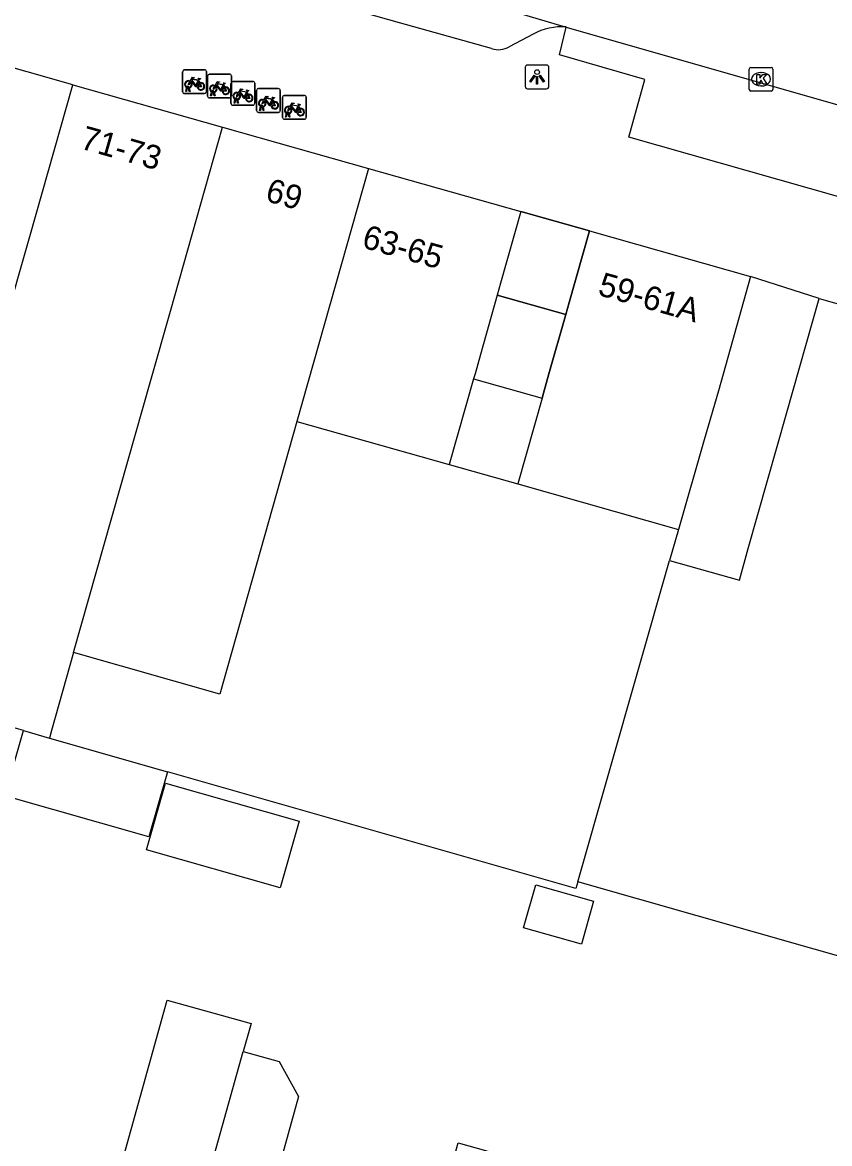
# Model space of a CAD drawing. Extents: x 158087 to 159494, y 382905 to 383981.
# Drawn here: x 158756.82 to 158790.81, y 383259.48 to 383306.71 of the extents above; entities that cross this region are included whole.
import ezdxf

# ---------------------------------------------------------------- set-up
doc = ezdxf.new("R2010")
doc.units = 0
for name, color, linetype in [('IMGEO_Fietsenrek', 7, 'Continuous'), ('IMGEO_Kolk', 7, 'Continuous'), ('IMGEO_Lichtpunt', 7, 'Continuous'), ('IMGEO_Pand', 7, 'Continuous'), ('IMGEO_Pand_nummerreeks', 7, 'Continuous'), ('IMGEO_Pand_overbouw', 7, 'Continuous'), ('IMGEO_Rijbaan_lokaal_gesloten', 7, 'Continuous'), ('IMGEO_Voetpad_open', 7, 'Continuous')]:
    doc.layers.add(name, color=color, linetype=linetype)

msp = doc.modelspace()

# ---------------------------------------------------------------- linework, layer by layer
at = {"layer": 'IMGEO_Fietsenrek'}
for p, q in [((158763.565, 383303.793), (158763.565, 383304.634)), ((158763.565, 383304.634), (158763.565, 383303.793)), ((158763.64, 383304.718), (158764.481, 383304.718)), ((158764.481, 383304.718), (158763.64, 383304.718)), ((158764.565, 383304.643), (158764.565, 383303.802)), ((158764.565, 383303.802), (158764.565, 383304.643)), ((158764.252, 383304.267), (158764.288, 383304.172)), ((158764.616, 383303.607), (158764.616, 383304.448)), ((158764.616, 383304.448), (158764.616, 383303.607)), ((158764.691, 383304.532), (158765.532, 383304.532)), ((158765.532, 383304.532), (158764.691, 383304.532)), ((158765.601, 383303.299), (158765.601, 383304.14)), ((158765.601, 383304.14), (158765.601, 383303.299)), ((158765.616, 383304.457), (158765.616, 383303.616)), ((158765.616, 383303.616), (158765.616, 383304.457)), ((158765.676, 383304.224), (158766.517, 383304.224)), ((158766.517, 383304.224), (158765.676, 383304.224)), ((158766.601, 383304.149), (158766.601, 383303.308)), ((158766.601, 383303.308), (158766.601, 383304.149)), ((158764.49, 383303.718), (158763.649, 383303.718)), ((158763.649, 383303.718), (158764.49, 383303.718)), ((158763.692, 383303.802), (158763.731, 383303.962)), ((158763.726, 383303.802), (158763.692, 383303.802)), ((158763.761, 383303.95), (158763.726, 383303.802)), ((158763.803, 383303.974), (158763.802, 383303.978)), ((158763.844, 383303.802), (158763.81, 383303.944)), ((158763.834, 383303.985), (158763.835, 383303.978)), ((158763.842, 383303.948), (158763.877, 383303.802)), ((158763.877, 383303.802), (158763.844, 383303.802)), ((158764.743, 383303.616), (158764.782, 383303.776)), ((158764.812, 383303.764), (158764.777, 383303.616)), ((158764.854, 383303.788), (158764.853, 383303.792)), ((158764.895, 383303.616), (158764.861, 383303.758)), ((158764.885, 383303.799), (158764.886, 383303.792)), ((158764.893, 383303.762), (158764.928, 383303.616)), ((158765.303, 383304.081), (158765.339, 383303.986)), ((158766.288, 383303.773), (158766.324, 383303.678)), ((158766.678, 383302.997), (158766.678, 383303.838)), ((158766.678, 383303.838), (158766.678, 383302.997)), ((158766.753, 383303.922), (158767.594, 383303.922)), ((158767.594, 383303.922), (158766.753, 383303.922)), ((158767.678, 383303.847), (158767.678, 383303.006)), ((158767.678, 383303.006), (158767.678, 383303.847)), ((158765.541, 383303.532), (158764.7, 383303.532)), ((158764.7, 383303.532), (158765.541, 383303.532)), ((158764.777, 383303.616), (158764.743, 383303.616)), ((158764.928, 383303.616), (158764.895, 383303.616)), ((158766.526, 383303.224), (158765.685, 383303.224)), ((158765.685, 383303.224), (158766.526, 383303.224)), ((158765.728, 383303.308), (158765.767, 383303.468)), ((158765.762, 383303.308), (158765.728, 383303.308)), ((158765.797, 383303.456), (158765.762, 383303.308)), ((158765.839, 383303.48), (158765.838, 383303.484)), ((158765.88, 383303.308), (158765.846, 383303.45)), ((158765.87, 383303.491), (158765.871, 383303.484)), ((158765.878, 383303.454), (158765.913, 383303.308)), ((158765.913, 383303.308), (158765.88, 383303.308)), ((158766.916, 383303.178), (158766.915, 383303.182)), ((158766.947, 383303.189), (158766.948, 383303.182)), ((158767.365, 383303.471), (158767.401, 383303.376)), ((158767.77, 383302.709), (158767.77, 383303.55)), ((158767.77, 383303.55), (158767.77, 383302.709)), ((158767.845, 383303.634), (158768.686, 383303.634)), ((158768.686, 383303.634), (158767.845, 383303.634)), ((158768.457, 383303.183), (158768.493, 383303.088)), ((158768.77, 383303.559), (158768.77, 383302.718)), ((158768.77, 383302.718), (158768.77, 383303.559)), ((158767.603, 383302.922), (158766.762, 383302.922)), ((158766.762, 383302.922), (158767.603, 383302.922)), ((158766.805, 383303.006), (158766.844, 383303.166)), ((158766.839, 383303.006), (158766.805, 383303.006)), ((158766.874, 383303.154), (158766.839, 383303.006)), ((158766.957, 383303.006), (158766.923, 383303.148)), ((158766.955, 383303.152), (158766.99, 383303.006)), ((158766.99, 383303.006), (158766.957, 383303.006)), ((158767.897, 383302.718), (158767.936, 383302.878)), ((158767.931, 383302.718), (158767.897, 383302.718)), ((158767.966, 383302.866), (158767.931, 383302.718)), ((158768.008, 383302.89), (158768.007, 383302.894)), ((158768.049, 383302.718), (158768.015, 383302.86)), ((158768.039, 383302.901), (158768.04, 383302.894)), ((158768.047, 383302.864), (158768.082, 383302.718)), ((158768.082, 383302.718), (158768.049, 383302.718)), ((158768.695, 383302.634), (158767.854, 383302.634)), ((158767.854, 383302.634), (158768.695, 383302.634))]:
    msp.add_line(p, q, dxfattribs=at)
for points in [[(158763.899, 383304.192), (158763.847, 383304.102), (158763.807, 383304.077), (158763.808, 383304.124), (158763.863, 383304.218)], [(158763.878, 383304.244), (158763.973, 383304.408), (158764.059, 383304.394), (158764.061, 383304.385), (158764.005, 383304.374), (158763.978, 383304.329), (158764.234, 383304.288)], [(158764.174, 383304), (158764.124, 383304), (158763.933, 383304.251), (158763.914, 383304.219)], [(158764.221, 383304.263), (158763.964, 383304.304), (158763.947, 383304.275), (158764.114, 383304.055), (158764.221, 383304.263)], [(158764.269, 383304.165), (158764.239, 383304.242), (158764.13, 383304.024), (158764.173, 383304.024)], [(158764.203, 383304.024), (158764.323, 383304.023), (158764.279, 383304.137)], [(158764.299, 383304.144), (158764.354, 383303.999), (158764.204, 383303.999)], [(158764.234, 383304.288), (158764.259, 383304.337), (158764.253, 383304.341), (158764.23, 383304.345), (158764.218, 383304.352), (158764.217, 383304.355), (158764.219, 383304.36), (158764.314, 383304.345), (158764.316, 383304.335), (158764.306, 383304.322), (158764.294, 383304.316), (158764.28, 383304.322), (158764.252, 383304.267)], [(158764.929, 383304.058), (158765.024, 383304.222), (158765.11, 383304.208), (158765.112, 383304.199), (158765.056, 383304.188), (158765.029, 383304.143), (158765.285, 383304.102)], [(158765.285, 383304.102), (158765.31, 383304.151), (158765.304, 383304.155), (158765.281, 383304.159), (158765.269, 383304.166), (158765.268, 383304.169), (158765.27, 383304.174), (158765.365, 383304.159), (158765.367, 383304.149), (158765.357, 383304.136), (158765.345, 383304.13), (158765.331, 383304.136), (158765.303, 383304.081)], [(158764.95, 383304.006), (158764.898, 383303.916), (158764.858, 383303.891), (158764.859, 383303.938), (158764.914, 383304.032)], [(158765.225, 383303.814), (158765.175, 383303.814), (158764.984, 383304.065), (158764.965, 383304.033)], [(158765.272, 383304.077), (158765.015, 383304.118), (158764.998, 383304.089), (158765.165, 383303.869), (158765.272, 383304.077)], [(158765.32, 383303.979), (158765.29, 383304.056), (158765.181, 383303.838), (158765.224, 383303.838)], [(158765.254, 383303.838), (158765.374, 383303.837), (158765.33, 383303.951)], [(158765.35, 383303.958), (158765.405, 383303.813), (158765.255, 383303.813)], [(158765.935, 383303.698), (158765.883, 383303.608), (158765.843, 383303.583), (158765.844, 383303.63), (158765.899, 383303.724)], [(158765.914, 383303.75), (158766.009, 383303.914), (158766.095, 383303.9), (158766.097, 383303.891), (158766.041, 383303.88), (158766.014, 383303.835), (158766.27, 383303.794)], [(158766.21, 383303.506), (158766.16, 383303.506), (158765.969, 383303.757), (158765.95, 383303.725)], [(158766.257, 383303.769), (158766, 383303.81), (158765.983, 383303.781), (158766.15, 383303.561), (158766.257, 383303.769)], [(158766.305, 383303.671), (158766.275, 383303.748), (158766.166, 383303.53), (158766.209, 383303.53)], [(158766.335, 383303.65), (158766.39, 383303.505), (158766.24, 383303.505)], [(158766.27, 383303.794), (158766.295, 383303.843), (158766.289, 383303.847), (158766.266, 383303.851), (158766.254, 383303.858), (158766.253, 383303.861), (158766.255, 383303.866), (158766.35, 383303.851), (158766.352, 383303.841), (158766.342, 383303.828), (158766.33, 383303.822), (158766.316, 383303.828), (158766.288, 383303.773)], [(158766.239, 383303.53), (158766.359, 383303.529), (158766.315, 383303.643)], [(158767.012, 383303.396), (158766.96, 383303.306), (158766.92, 383303.281), (158766.921, 383303.328), (158766.976, 383303.422)], [(158766.991, 383303.448), (158767.086, 383303.612), (158767.172, 383303.598), (158767.174, 383303.589), (158767.118, 383303.578), (158767.091, 383303.533), (158767.347, 383303.492)], [(158767.287, 383303.204), (158767.237, 383303.204), (158767.046, 383303.455), (158767.027, 383303.423)], [(158767.334, 383303.467), (158767.077, 383303.508), (158767.06, 383303.479), (158767.227, 383303.259), (158767.334, 383303.467)], [(158767.382, 383303.369), (158767.352, 383303.446), (158767.243, 383303.228), (158767.286, 383303.228)], [(158767.316, 383303.228), (158767.436, 383303.227), (158767.392, 383303.341)], [(158767.412, 383303.348), (158767.467, 383303.203), (158767.317, 383303.203)], [(158767.347, 383303.492), (158767.372, 383303.541), (158767.366, 383303.545), (158767.343, 383303.549), (158767.331, 383303.556), (158767.33, 383303.559), (158767.332, 383303.564), (158767.427, 383303.549), (158767.429, 383303.539), (158767.419, 383303.526), (158767.407, 383303.52), (158767.393, 383303.526), (158767.365, 383303.471)], [(158768.083, 383303.16), (158768.178, 383303.324), (158768.264, 383303.31), (158768.266, 383303.301), (158768.21, 383303.29), (158768.183, 383303.245), (158768.439, 383303.204)], [(158768.426, 383303.179), (158768.169, 383303.22), (158768.152, 383303.191), (158768.319, 383302.971), (158768.426, 383303.179)], [(158768.439, 383303.204), (158768.464, 383303.253), (158768.458, 383303.257), (158768.435, 383303.261), (158768.423, 383303.268), (158768.422, 383303.271), (158768.424, 383303.276), (158768.519, 383303.261), (158768.521, 383303.251), (158768.511, 383303.238), (158768.499, 383303.232), (158768.485, 383303.238), (158768.457, 383303.183)], [(158768.104, 383303.108), (158768.052, 383303.018), (158768.012, 383302.993), (158768.013, 383303.04), (158768.068, 383303.134)], [(158768.379, 383302.916), (158768.329, 383302.916), (158768.138, 383303.167), (158768.119, 383303.135)], [(158768.474, 383303.081), (158768.444, 383303.158), (158768.335, 383302.94), (158768.378, 383302.94)], [(158768.408, 383302.94), (158768.528, 383302.939), (158768.484, 383303.053)], [(158768.504, 383303.06), (158768.559, 383302.915), (158768.409, 383302.915)]]:
    msp.add_lwpolyline(points, dxfattribs=at)
for centre, radius, start, end in [((158763.643, 383304.64), 0.0779, 92.4484, 184.2845), ((158763.643, 383304.64), 0.0779, 92.4484, 184.2845), ((158764.487, 383304.64), 0.0779, 2.4484, 94.2845), ((158764.487, 383304.64), 0.0779, 2.4484, 94.2845), ((158763.805, 383304.103), 0.159, 62.6766, 242.1369), ((158763.805, 383304.103), 0.129, 63.3192, 238.903), ((158763.805, 383304.103), 0.129, 283.6043, 43.4302), ((158763.805, 383304.103), 0.159, 283.5766, 46.6042), ((158764.332, 383304.019), 0.159, 113.3408, 178.3217), ((158764.332, 383304.019), 0.159, 187.0065, 105.7708), ((158764.332, 383304.019), 0.129, 113.923, 177.9556), ((158764.332, 383304.019), 0.129, 188.6715, 104.5883), ((158764.694, 383304.454), 0.0779, 92.4484, 184.2845), ((158764.694, 383304.454), 0.0779, 92.4484, 184.2845), ((158765.538, 383304.454), 0.0779, 2.4484, 94.2845), ((158765.538, 383304.454), 0.0779, 2.4484, 94.2845), ((158765.679, 383304.146), 0.0779, 92.4484, 184.2845), ((158765.679, 383304.146), 0.0779, 92.4484, 184.2845), ((158766.523, 383304.146), 0.0779, 2.4484, 94.2845), ((158766.523, 383304.146), 0.0779, 2.4484, 94.2845), ((158763.643, 383303.796), 0.0779, 182.4484, 274.2845), ((158763.643, 383303.796), 0.0779, 182.4484, 274.2845), ((158763.785, 383303.974), 0.0499, 12.8025, 158.6934), ((158763.805, 383304.103), 0.159, 253.9967, 271.7867), ((158763.785, 383303.974), 0.0174, 12.8025, 163.4502), ((158763.805, 383304.103), 0.129, 253.415, 269.0204), ((158764.487, 383303.796), 0.0779, 272.4484, 4.2845), ((158764.487, 383303.796), 0.0779, 272.4484, 4.2845), ((158764.856, 383303.917), 0.159, 62.6766, 242.1369), ((158764.856, 383303.917), 0.129, 63.3192, 238.903), ((158764.836, 383303.788), 0.0499, 12.8025, 158.6934), ((158764.856, 383303.917), 0.159, 253.9967, 271.7867), ((158764.836, 383303.788), 0.0174, 12.8025, 163.4502), ((158764.856, 383303.917), 0.129, 253.415, 269.0204), ((158764.856, 383303.917), 0.129, 283.6043, 43.4302), ((158764.856, 383303.917), 0.159, 283.5766, 46.6042), ((158765.383, 383303.833), 0.159, 113.3408, 178.3217), ((158765.383, 383303.833), 0.159, 187.0065, 105.7708), ((158765.383, 383303.833), 0.129, 113.923, 177.9556), ((158765.383, 383303.833), 0.129, 188.6715, 104.5883), ((158765.841, 383303.609), 0.159, 62.6766, 242.1369), ((158765.841, 383303.609), 0.129, 63.3192, 238.903), ((158765.841, 383303.609), 0.129, 283.6043, 43.4302), ((158765.841, 383303.609), 0.159, 283.5766, 46.6042), ((158766.368, 383303.525), 0.159, 113.3408, 178.3217), ((158766.368, 383303.525), 0.159, 187.0065, 105.7708), ((158766.368, 383303.525), 0.129, 188.6715, 104.5883), ((158766.756, 383303.844), 0.0779, 92.4484, 184.2845), ((158766.756, 383303.844), 0.0779, 92.4484, 184.2845), ((158767.6, 383303.844), 0.0779, 2.4484, 94.2845), ((158767.6, 383303.844), 0.0779, 2.4484, 94.2845), ((158764.694, 383303.61), 0.0779, 182.4484, 274.2845), ((158764.694, 383303.61), 0.0779, 182.4484, 274.2845), ((158765.538, 383303.61), 0.0779, 272.4484, 4.2845), ((158765.538, 383303.61), 0.0779, 272.4484, 4.2845), ((158765.679, 383303.302), 0.0779, 182.4484, 274.2845), ((158765.679, 383303.302), 0.0779, 182.4484, 274.2845), ((158765.821, 383303.48), 0.0499, 12.8025, 158.6934), ((158765.841, 383303.609), 0.159, 253.9967, 271.7867), ((158765.821, 383303.48), 0.0174, 12.8025, 163.4502), ((158765.841, 383303.609), 0.129, 253.415, 269.0204), ((158766.368, 383303.525), 0.129, 113.923, 177.9556), ((158766.523, 383303.302), 0.0779, 272.4484, 4.2845), ((158766.523, 383303.302), 0.0779, 272.4484, 4.2845), ((158766.918, 383303.307), 0.159, 62.6766, 242.1369), ((158766.918, 383303.307), 0.129, 63.3192, 238.903), ((158766.898, 383303.178), 0.0499, 12.8025, 158.6934), ((158766.898, 383303.178), 0.0174, 12.8025, 163.4502), ((158766.918, 383303.307), 0.129, 253.415, 269.0204), ((158766.918, 383303.307), 0.129, 283.6043, 43.4302), ((158766.918, 383303.307), 0.159, 283.5766, 46.6042), ((158767.445, 383303.223), 0.159, 113.3408, 178.3217), ((158767.445, 383303.223), 0.159, 187.0065, 105.7708), ((158767.445, 383303.223), 0.129, 113.923, 177.9556), ((158767.445, 383303.223), 0.129, 188.6715, 104.5883), ((158767.848, 383303.556), 0.0779, 92.4484, 184.2845), ((158767.848, 383303.556), 0.0779, 92.4484, 184.2845), ((158768.01, 383303.019), 0.159, 62.6766, 242.1369), ((158768.692, 383303.556), 0.0779, 2.4484, 94.2845), ((158768.692, 383303.556), 0.0779, 2.4484, 94.2845), ((158766.756, 383303), 0.0779, 182.4484, 274.2845), ((158766.756, 383303), 0.0779, 182.4484, 274.2845), ((158766.918, 383303.307), 0.159, 253.9967, 271.7867), ((158767.6, 383303), 0.0779, 272.4484, 4.2845), ((158767.6, 383303), 0.0779, 272.4484, 4.2845), ((158767.848, 383302.712), 0.0779, 182.4484, 274.2845), ((158767.848, 383302.712), 0.0779, 182.4484, 274.2845), ((158768.01, 383303.019), 0.129, 63.3192, 238.903), ((158767.99, 383302.89), 0.0499, 12.8025, 158.6934), ((158768.01, 383303.019), 0.159, 253.9967, 271.7867), ((158767.99, 383302.89), 0.0174, 12.8025, 163.4502), ((158768.01, 383303.019), 0.129, 253.415, 269.0204), ((158768.01, 383303.019), 0.129, 283.6043, 43.4302), ((158768.01, 383303.019), 0.159, 283.5766, 46.6042), ((158768.537, 383302.935), 0.159, 113.3408, 178.3217), ((158768.537, 383302.935), 0.159, 187.0065, 105.7708), ((158768.537, 383302.935), 0.129, 113.923, 177.9556), ((158768.537, 383302.935), 0.129, 188.6715, 104.5883), ((158768.692, 383302.712), 0.0779, 272.4484, 4.2845), ((158768.692, 383302.712), 0.0779, 272.4484, 4.2845)]:
    msp.add_arc(centre, radius, start, end, dxfattribs=at)
at = {"layer": 'IMGEO_Kolk'}
for p, q in [((158787.427, 383303.892), (158787.427, 383304.744)), ((158787.502, 383304.818), (158788.354, 383304.818)), ((158787.915, 383304.598), (158787.94, 383304.598)), ((158788.428, 383304.744), (158788.428, 383303.892)), ((158788.354, 383303.818), (158787.502, 383303.818)), ((158787.938, 383304.038), (158787.913, 383304.038))]:
    msp.add_line(p, q, dxfattribs=at)
for points in [[(158787.427, 383303.892), (158787.427, 383304.744)], [(158787.502, 383304.818), (158788.354, 383304.818)], [(158788.428, 383304.744), (158788.428, 383303.892)], [(158787.748, 383304.518), (158787.871, 383304.518), (158787.871, 383304.367), (158788.001, 383304.518), (158788.165, 383304.518), (158788.019, 383304.367), (158788.172, 383304.118), (158788.02, 383304.118), (158787.935, 383304.282), (158787.871, 383304.215), (158787.871, 383304.118), (158787.748, 383304.118), (158787.748, 383304.518)], [(158788.354, 383303.818), (158787.502, 383303.818)]]:
    msp.add_lwpolyline(points, dxfattribs=at)
for centre, start, end in [((158787.504, 383304.742), 91.552, 178.448), ((158787.504, 383304.742), 91.552, 178.448), ((158788.352, 383304.742), 1.552, 88.448), ((158788.352, 383304.742), 1.552, 88.448), ((158787.504, 383303.894), 181.552, 268.448), ((158787.504, 383303.894), 181.552, 268.448), ((158788.352, 383303.894), 271.552, 358.448), ((158788.352, 383303.894), 271.552, 358.448)]:
    msp.add_arc(centre, 0.0765, start, end, dxfattribs=at)
for centre, major_axis, ratio, start_param, end_param in [((158787.914, 383304.318), (-0.387, 0.002), 0.722429, 4.712389, 7.853982), ((158787.939, 383304.318), (-0.39, 0.002), 0.717154, 1.570796, 4.712389)]:
    msp.add_ellipse(centre, major_axis=major_axis, ratio=ratio, start_param=start_param, end_param=end_param, dxfattribs=at)
at = {"layer": 'IMGEO_Lichtpunt'}
for p, q in [((158777.995, 383304.822), (158777.995, 383304.015)), ((158777.995, 383304.822), (158777.995, 383304.015)), ((158778.897, 383304.917), (158778.089, 383304.917)), ((158778.897, 383304.917), (158778.089, 383304.917)), ((158778.991, 383304.015), (158778.991, 383304.822)), ((158778.991, 383304.015), (158778.991, 383304.822)), ((158778.089, 383303.921), (158778.897, 383303.921)), ((158778.089, 383303.921), (158778.897, 383303.921))]:
    msp.add_line(p, q, dxfattribs=at)
for points in [[(158778.369, 383304.486), (158778.408, 383304.458), (158778.22, 383304.196), (158778.182, 383304.223), (158778.369, 383304.486)], [(158778.471, 383304.438), (158778.518, 383304.438), (158778.518, 383304.116), (158778.471, 383304.116), (158778.471, 383304.438)], [(158778.581, 383304.458), (158778.619, 383304.485), (158778.806, 383304.223), (158778.767, 383304.195), (158778.581, 383304.458)]]:
    msp.add_lwpolyline(points, dxfattribs=at)
msp.add_circle((158778.494, 383304.62), 0.0994, dxfattribs=at)
for centre, start, end in [((158778.089, 383304.822), 90, 180), ((158778.089, 383304.822), 90, 180), ((158778.897, 383304.822), 0, 90), ((158778.897, 383304.822), 0, 90), ((158778.089, 383304.015), 180, 270), ((158778.089, 383304.015), 180, 270), ((158778.897, 383304.015), 270, 0), ((158778.897, 383304.015), 270, 360)]:
    msp.add_arc(centre, 0.0946, start, end, dxfattribs=at)
at = {"layer": 'IMGEO_Pand'}
for points in [[(158758.936, 383304.084), (158753.051, 383305.749)], [(158751.64, 383278.365), (158751.727, 383278.671), (158752.016, 383279.689), (158756.328, 383294.885), (158756.815, 383296.607), (158757.123, 383297.693), (158758.936, 383304.084)], [(158758.936, 383304.084), (158765.24, 383302.3)], [(158758.97, 383280.162), (158762.22, 383291.637), (158763.046, 383294.553), (158765.24, 383302.3)], [(158765.24, 383302.3), (158771.394, 383300.559)], [(158771.394, 383300.559), (158768.375, 383289.897)], [(158771.394, 383300.559), (158777.811, 383298.744)], [(158777.811, 383298.744), (158776.959, 383295.731), (158776.815, 383295.223), (158776.107, 383292.718), (158775.879, 383291.913), (158775.816, 383291.691), (158774.796, 383288.083)], [(158780.697, 383297.927), (158779.845, 383294.915), (158779.701, 383294.407), (158778.993, 383291.902), (158778.765, 383291.097), (158778.705, 383290.886), (158777.681, 383287.268)], [(158780.697, 383297.927), (158787.49, 383296.004)], [(158787.49, 383296.004), (158786.129, 383291.193), (158785.526, 383289.127), (158784.449, 383285.355)], [(158784.076, 383284.05), (158787.014, 383283.22), (158787.39, 383284.552), (158789.01, 383290.277), (158790.372, 383295.088)], [(158790.372, 383295.088), (158799.862, 383292.403)], [(158768.375, 383289.897), (158765.125, 383278.419), (158758.97, 383280.162)], [(158768.375, 383289.897), (158774.796, 383288.083)], [(158774.796, 383288.083), (158777.681, 383287.268)], [(158777.681, 383287.268), (158784.449, 383285.355)], [(158784.449, 383285.355), (158784.076, 383284.05)], [(158780.209, 383270.504), (158784.076, 383284.05)], [(158758.97, 383280.162), (158758.351, 383277.976), (158758.04, 383276.878), (158757.951, 383276.564)], [(158756.857, 383276.876), (158751.64, 383278.365)], [(158762.921, 383275.145), (158762.137, 383272.4), (158756.073, 383274.131), (158756.857, 383276.876)], [(158756.857, 383276.876), (158757.951, 383276.564)], [(158757.951, 383276.564), (158762.921, 383275.145)], [(158780.209, 383270.504), (158780.131, 383270.231), (158762.921, 383275.145)], [(158762.048, 383271.857), (158762.843, 383274.656), (158768.474, 383273.056), (158767.679, 383270.257), (158762.048, 383271.857)], [(158777.92, 383268.566), (158778.435, 383270.381), (158780.877, 383269.688), (158780.362, 383267.873), (158777.92, 383268.566)], [(158792.672, 383266.951), (158780.209, 383270.504)], [(158755.038, 383246.103), (158756.091, 383250), (158756.342, 383250.931), (158757.219, 383254.075), (158760.349, 383253.203), (158761.824, 383258.49), (158761.013, 383258.716), (158762.913, 383265.527), (158766.444, 383264.541), (158766.113, 383263.355)], [(158760.815, 383244.479), (158762.369, 383250), (158764.544, 383257.731), (158766.113, 383263.355)], [(158766.113, 383263.355), (158767.624, 383262.933), (158768.448, 383261.458), (158767.203, 383256.99), (158765.727, 383251.697), (158768.835, 383250.829), (158768.602, 383250), (158767.945, 383247.668), (158766.592, 383242.854)], [(158767.525, 383242.607), (158768.878, 383247.421), (158769.595, 383250), (158769.691, 383250.344), (158770.925, 383250), (158772.384, 383249.593), (158772.499, 383250), (158773.886, 383254.929), (158775.176, 383259.514), (158777.675, 383258.811)]]:
    msp.add_lwpolyline(points, dxfattribs=at)
at = {"layer": 'IMGEO_Pand_overbouw'}
for points in [[(158780.697, 383297.927), (158777.811, 383298.744), (158776.959, 383295.731), (158776.815, 383295.223), (158779.701, 383294.407), (158779.845, 383294.915)], [(158779.701, 383294.407), (158776.815, 383295.223), (158776.107, 383292.718), (158775.879, 383291.913), (158775.816, 383291.691), (158778.705, 383290.886), (158778.765, 383291.097), (158778.993, 383291.902)]]:
    msp.add_lwpolyline(points, close=True, dxfattribs=at)
at = {"layer": 'IMGEO_Rijbaan_lokaal_gesloten'}
for points in [[(158737.61, 383318.703), (158761.239, 383312.007), (158779.722, 383306.519)], [(158779.722, 383306.519), (158801.091, 383300.409)]]:
    msp.add_lwpolyline(points, dxfattribs=at)
at = {"layer": 'IMGEO_Voetpad_open'}
for points in [[(158776.574, 383305.607), (158772.705, 383306.69), (158760.681, 383310.087), (158754.382, 383311.869)], [(158801.091, 383300.409), (158800.055, 383296.854), (158782.359, 383301.884), (158783.026, 383304.313), (158779.434, 383305.353), (158779.722, 383306.519)], [(158778.33, 383306.221), (158777.324, 383305.684)], [(158777.811, 383298.744), (158780.697, 383297.927)], [(158790.372, 383295.088), (158787.49, 383296.004)]]:
    msp.add_lwpolyline(points, dxfattribs=at)
for centre, radius, start, end in [((158779.539, 383303.972), 2.554, 85.8989, 118.2682), ((158776.86, 383306.514), 0.951, 252.5071, 299.2166)]:
    msp.add_arc(centre, radius, start, end, dxfattribs=at)

# ---------------------------------------------------------------- texts
at = {"layer": 'IMGEO_Pand_nummerreeks'}
for s, rotation, p in [('71-73', 344.1978, (158759.206, 383301.409)), ('69', 344.2036, (158767.001, 383299.204)), ('63-65', 344.2093, (158771.068, 383297.243)), ('59-61A', 344.1921, (158781.011, 383295.24))]:
    msp.add_text(s, height=1, rotation=rotation, dxfattribs=at).set_placement(p)

doc.saveas('drawing.dxf')
